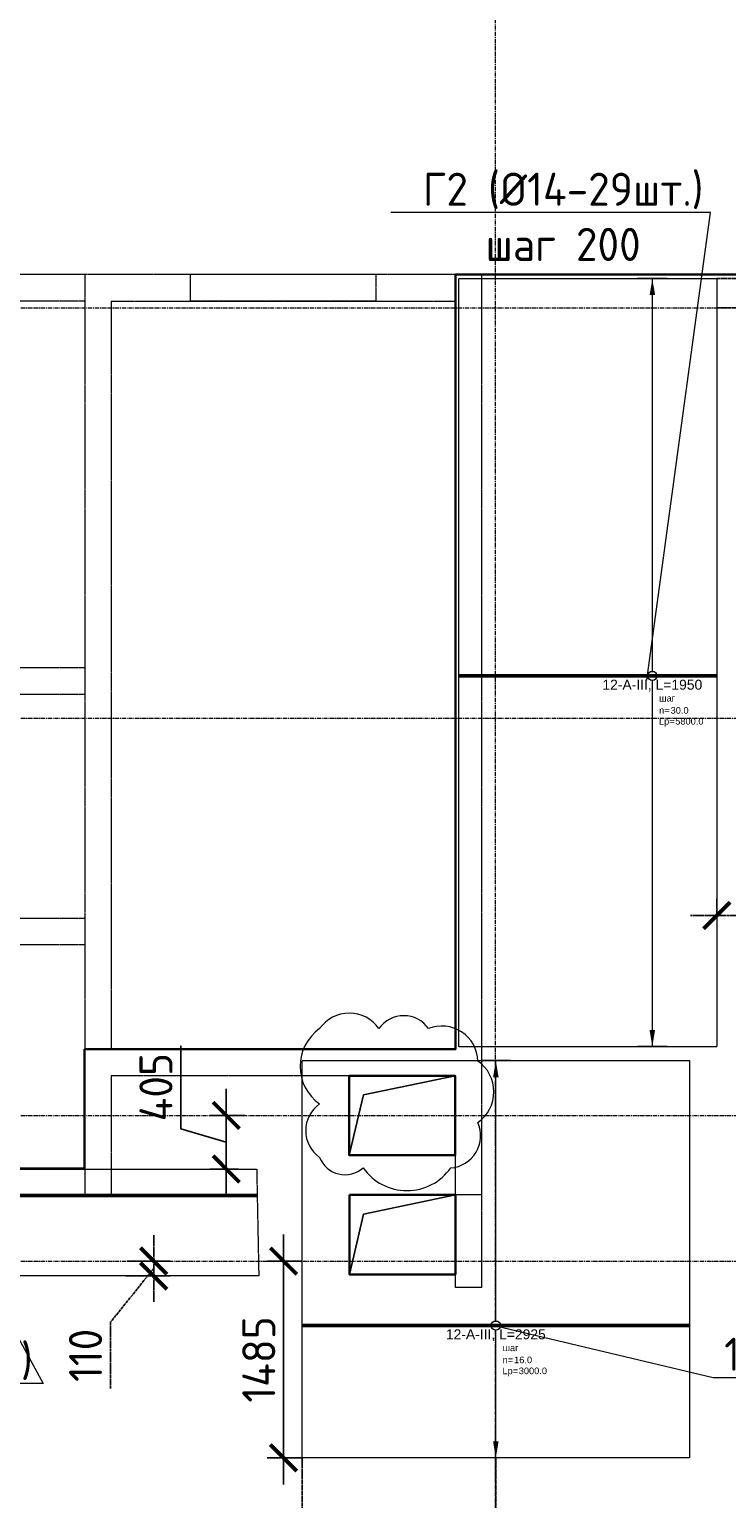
# Model space of a CAD drawing. Header units: millimetres. Extents: x -5898314 to 1055204, y -720802 to 1562611.
# Tile 298 of 362: x 26923 to 32190, y -37598 to -26502. Entities that reach past the tile are written whole.
import ezdxf
from ezdxf import colors
from ezdxf.entities.mleader import LeaderData, LeaderLine
from ezdxf.enums import TextEntityAlignment as Align
from ezdxf.math import Vec2, Vec3

# ---------------------------------------------------------------- set-up
doc = ezdxf.new("R2010")
doc.units = ezdxf.units.MM
doc.set_wipeout_variables(frame=1)
for name, pattern in [('01 Штриховая _4 мм_', [6, 3.5, -2.5]), ('______5', [1100, 800, -100, 100, -100]), ('CENTER2', [28.575, 19.05, -3.175, 3.175, -3.175]), ('DASHED', [7, 5, -2, 0]), ('GOST2.303 4', [7, 5, -2, 0]), ('осевая', [50.8, 31.75, -6.35, 6.35, -6.35])]:
    doc.linetypes.add(name, pattern=pattern)
for name, color, linetype, lineweight in [('907Сл Осевые', 1, 'Continuous', 0), ('_0.5', 94, 'Continuous', 50), ('RAZMER', 100, 'Continuous', 15), ('Standard', 7, 'Continuous', 25), ('АрмСтер', 2, 'Continuous', 50), ('контур распр. стерхней', 2, 'GOST2.303 4', 20), ('Осевая', 10, 'CENTER2', 20), ('Оси', 40, '______5', 18), ('Перекрытие ж_бетон', 1, 'Continuous', 30), ('подоснова', 151, 'Continuous', 5), ('РАЗМЕРЫ', 1, 'Continuous', 9), ('СТЕНЫ', 3, 'Continuous', 30), ('Узлы', 7, 'Continuous', 0)]:
    doc.layers.add(name, color=color, linetype=linetype, lineweight=lineweight)
doc.layers.add('АрмСтер_атрибуты', color=2, linetype='Continuous', lineweight=0, plot=False)
doc.styles.add('GOST-2.304_Type-B', font='GOST_Common.ttf')
doc.styles.get("Standard").update_dxf_attribs({"font": 'arial.ttf'})
doc.styles.add('Аннотативный', font='arial.ttf')
doc.dimstyles.new('СПДС', dxfattribs={"dimscale": 100, "dimtxt": 2.5, "dimasz": 2, "dimexe": 1.25, "dimexo": 0, "dimtad": 1, "dimdec": 0, "dimrnd": 5, "dimtxsty": 'GOST-2.304_Type-B', "dimblk": 'ARCHTICK', "dimcen": 2.5, "dimdle": 2, "dimclrd": 1, "dimclre": 1, "dimclrt": 1, "dimadec": 0, "dimazin": 2, "dimtfac": 0.75, "dimtdec": 0, "dimtmove": 1, "dimatfit": 3, "dimfxl": 1, "dimtfillclr": 256, "dimtolj": 1, "dimarcsym": 1})

# ---------------------------------------------------------------- blocks, each defined once
blk = doc.blocks.new('подложка стн 1-го этажа')
at = {"layer": 'СТЕНЫ', "color": 252, "linetype": 'DASHED', "lineweight": 0, "ltscale": 0.5, "true_color": 0x939598, "transparency": 33554687}
for p, q in [((32044, 26362, -200), (32044, 19412, -200)), ((32044, 26362, -200), (32044, 26362, -200)), ((32044, 26362, -200), (32044, 19412, -200)), ((32044, 26362, -200), (32044, 26362, -200)), ((34844, 26362, -200), (34844, 20512, -200)), ((34844, 26362, -200), (34844, 26362, -200)), ((34844, 26362, -200), (34844, 20512, -200)), ((34844, 26362, -200), (34844, 26362, -200)), ((32044, 26162, -200), (30274, 26162, -200)), ((32044, 26162, -200), (30274, 26162, -200)), ((32044, 26162, -200), (32044, 26162, -200)), ((32044, 26162, -200), (32044, 26162, -200)), ((32244, 26162, -200), (34844, 26162, -200)), ((32244, 26162, -200), (32244, 26162, -200)), ((32244, 26162, -200), (32244, 20512, -200)), ((32244, 26162, -200), (34844, 26162, -200)), ((32244, 26162, -200), (32244, 26162, -200)), ((32244, 26162, -200), (32244, 20512, -200)), ((34844, 26162, -200), (34844, 26162, -200)), ((34844, 26162, -200), (34844, 26162, -200)), ((35044, 19412, -200), (35044, 26112, -200)), ((35044, 18712, -200), (35044, 26112, -200)), ((32044, 23392, -200), (30274, 23392, -200)), ((32044, 23392, -200), (30274, 23392, -200)), ((32044, 23392, -200), (32044, 23392, -200)), ((32044, 23392, -200), (32044, 23392, -200)), ((32044, 23192, -200), (30274, 23192, -200)), ((32044, 23192, -200), (30274, 23192, -200)), ((32044, 23192, -200), (32044, 23192, -200)), ((32044, 23192, -200), (32044, 23192, -200)), ((30274, 21502, -200), (32044, 21502, -200)), ((30274, 21502, -200), (32044, 21502, -200)), ((32044, 21502, -200), (32044, 21502, -200)), ((32044, 21502, -200), (32044, 21502, -200)), ((30274, 21302, -200), (32044, 21302, -200)), ((30274, 21302, -200), (32044, 21302, -200)), ((32044, 21302, -200), (32044, 21302, -200)), ((32044, 21302, -200), (32044, 21302, -200)), ((34844, 20512, -200), (32244, 20512, -200)), ((32244, 20512, -200), (32244, 20512, -200)), ((34844, 20512, -200), (32244, 20512, -200)), ((32244, 20512, -200), (32244, 20512, -200)), ((34844, 20512, -200), (34844, 20512, -200)), ((34844, 20512, -200), (34844, 20512, -200)), ((32244, 20312, -200), (32244, 20312, -200)), ((34844, 20312, -200), (32244, 20312, -200)), ((32244, 20312, -200), (32244, 19412, -200)), ((32244, 20312, -200), (32244, 20312, -200)), ((34844, 20312, -200), (32244, 20312, -200)), ((32244, 20312, -200), (32244, 19412, -200)), ((34744, 20312, -200), (34744, 20312, -200)), ((34744, 20312, -200), (34744, 20312, -200)), ((34844, 19412, -200), (34844, 20312, -200)), ((34844, 18712, -200), (34844, 20312, -200)), ((32044, 19612, -200), (30274, 19612, -200)), ((32044, 19612, -200), (30274, 19612, -200)), ((32044, 19612, -200), (32044, 19612, -200)), ((32044, 19612, -200), (32044, 19612, -200)), ((30074, 19412, -200), (32244, 19412, -200)), ((30074, 19412, -200), (32244, 19412, -200)), ((32044, 19412, -200), (32044, 19412, -200)), ((32044, 19412, -200), (32044, 19412, -200)), ((32244, 19412, -200), (32244, 19412, -200)), ((32244, 19412, -200), (32244, 19412, -200)), ((35044, 19412, -200), (34844, 19412, -200)), ((35044, 19412, -200), (35044, 19412, -200)), ((35044, 18712, -200), (34844, 18712, -200)), ((35044, 18712, -200), (35044, 18712, -200))]:
    blk.add_line(p, q, dxfattribs=at)
at = {"layer": 'СТЕНЫ', "color": 252, "linetype": 'DASHED', "lineweight": 0, "ltscale": 0.5, "true_color": 0x939598, "transparency": 33554687, "elevation": -200}
blk.add_lwpolyline([(35044, 26112), (35044, 26362), (27694, 26362), (27694, 26112)], dxfattribs=at)
blk.add_lwpolyline([(35044, 26112), (35044, 26362), (27694, 26362), (27694, 26112)], dxfattribs=at)
at = {"layer": 'СТЕНЫ', "color": 252, "linetype": 'DASHED', "lineweight": 0, "ltscale": 0.5, "true_color": 0x939598, "transparency": 33554687, "elevation": -560}
blk.add_lwpolyline([(32844, 26365), (34244, 26365), (34244, 26162), (32844, 26162)], close=True, dxfattribs=at)
blk.add_lwpolyline([(32844, 26365), (34244, 26365), (34244, 26162), (32844, 26162)], close=True, dxfattribs=at)
blk = doc.blocks.new('оси блок 2')
at = {"layer": 'Оси', "color": 16, "linetype": 'осевая', "lineweight": 0, "transparency": 33554687}
for p, q in [((-58604.7, -322543), (-58604.7, -347914.1)), ((-89822.3, -326301.3), (-37238.5, -326301.3)), ((-89822.3, -329401.3), (-37238.5, -329401.3)), ((-89822.3, -332401.3), (-37238.5, -332401.3)), ((-89822.3, -333501.3), (-37238.5, -333501.3))]:
    blk.add_line(p, q, dxfattribs=at)
blk = doc.blocks.new('_None')
blk = doc.blocks.new('*U1298')
at = {"layer": 'РАЗМЕРЫ'}
for p, q in [((112, 3000), (-112, 3000)), ((112, -2800), (-112, -2800))]:
    blk.add_line(p, q, dxfattribs=at)
at = {"layer": 'РАЗМЕРЫ', "ltscale": 15}
blk.add_line((0, -2800), (0, 3000), dxfattribs=at)
at = {"layer": 'РАЗМЕРЫ'}
for points in [[(0, 3000), (21, 2875), (-21, 2875)], [(0, -2800), (21, -2675), (-21, -2675)]]:
    blk.add_solid(points, dxfattribs=at)
at = {"layer": 'АрмСтер_атрибуты', "color": 215, "ltscale": 15, "style": 'Аннотативный'}
for s, p in [('шаг', (51, -194)), ('Lр=', (50, -368)), ('n=', (51, -285))]:
    blk.add_text(s, height=50, dxfattribs=at).set_placement(p)
at = {"layer": 'АрмСтер_атрибуты', "flags": 9}
for tag, p in [('МАССА', (-1034, 1790)), ('ОБОЗНАЧЕНИЕ', (-1034, 1676))]:
    blk.add_attdef(tag, p, '', height=75, dxfattribs=at)
at = {"layer": 'АрмСтер_атрибуты', "style": 'Аннотативный', "flags": 8}
blk.add_attdef('ПОЗ', (110, 30), '', height=75, dxfattribs=at)
at = {"layer": 'АрмСтер_атрибуты', "color": 215, "style": 'Аннотативный'}
for tag, p, flags in [('ШАГ', (191, -194), 10), ('КОЛ', (138, -285), 8), ('ШИРИНА', (173, -368), 8)]:
    blk.add_attdef(tag, p, '', height=50, dxfattribs=dict(at, flags=flags))
at = {"linetype": 'Continuous', "lineweight": 0}
blk.add_wipeout([(35, 0), (28, 21), (11, 33), (-11, 33), (-28, 21), (-35, 0), (-28, -21), (-11, -33), (11, -33), (28, -21)], dxfattribs=at)
at = {"color": 0, "linetype": 'ByBlock', "lineweight": -2, "ltscale": 100}
blk.add_line((-1463, 0), (487, 0), dxfattribs=at)
at = {"layer": 'РАЗМЕРЫ'}
blk.add_circle((0, 0), 35, dxfattribs=at)
at = {"layer": 'АрмСтер_атрибуты', "style": 'Аннотативный', "flags": 8}
blk.add_attdef('НАИМЕНОВАНИЕ', text='', height=75, dxfattribs=at).set_placement((0, -29), align=Align.TOP_CENTER)
blk = doc.blocks.new('*U1306')
at = {"layer": 'РАЗМЕРЫ'}
for p, q in [((112, 200), (-112, 200)), ((112, -600), (-112, -600))]:
    blk.add_line(p, q, dxfattribs=at)
at = {"layer": 'РАЗМЕРЫ', "ltscale": 15}
blk.add_line((0, -600), (0, 200), dxfattribs=at)
at = {"layer": 'РАЗМЕРЫ'}
for points in [[(0, 200), (21, 75), (-21, 75)], [(0, -600), (21, -475), (-21, -475)]]:
    blk.add_solid(points, dxfattribs=at)
at = {"layer": 'АрмСтер_атрибуты', "color": 215, "ltscale": 15, "style": 'Аннотативный'}
for s, p in [('шаг', (51, -194)), ('Lр=', (50, -368)), ('n=', (51, -285))]:
    blk.add_text(s, height=50, dxfattribs=at).set_placement(p)
at = {"layer": 'АрмСтер_атрибуты', "style": 'Аннотативный', "flags": 8}
blk.add_attdef('ПОЗ', (110, 30), '', height=75, dxfattribs=at)
at = {"layer": 'АрмСтер_атрибуты', "color": 215, "style": 'Аннотативный'}
for tag, p, flags in [('ШАГ', (191, -194), 10), ('КОЛ', (138, -285), 8), ('ШИРИНА', (173, -368), 8)]:
    blk.add_attdef(tag, p, '', height=50, dxfattribs=dict(at, flags=flags))
at = {"layer": 'АрмСтер_атрибуты', "flags": 9}
for tag, p in [('МАССА', (-1034, -1010)), ('ОБОЗНАЧЕНИЕ', (-1034, -1124))]:
    blk.add_attdef(tag, p, '', height=75, dxfattribs=at)
at = {"linetype": 'Continuous', "lineweight": 0}
blk.add_wipeout([(35, 0), (28, 21), (11, 33), (-11, 33), (-28, 21), (-35, 0), (-28, -21), (-11, -33), (11, -33), (28, -21)], dxfattribs=at)
at = {"color": 0, "linetype": 'ByBlock', "lineweight": -2, "ltscale": 100}
blk.add_line((-1463, 0), (2437, 0), dxfattribs=at)
at = {"layer": 'РАЗМЕРЫ'}
blk.add_circle((0, 0), 35, dxfattribs=at)
at = {"layer": 'АрмСтер_атрибуты', "style": 'Аннотативный', "flags": 8}
blk.add_attdef('НАИМЕНОВАНИЕ', text='', height=75, dxfattribs=at).set_placement((0, -29), align=Align.TOP_CENTER)
blk = doc.blocks.new('*U1307')
at = {"layer": 'РАЗМЕРЫ'}
for p, q in [((112, 2000), (-112, 2000)), ((112, -1000), (-112, -1000))]:
    blk.add_line(p, q, dxfattribs=at)
at = {"layer": 'РАЗМЕРЫ', "ltscale": 15}
blk.add_line((0, -1000), (0, 2000), dxfattribs=at)
at = {"layer": 'РАЗМЕРЫ'}
for points in [[(0, 2000), (21, 1875), (-21, 1875)], [(0, -1000), (21, -875), (-21, -875)]]:
    blk.add_solid(points, dxfattribs=at)
at = {"layer": 'АрмСтер_атрибуты', "color": 215, "ltscale": 15, "style": 'Аннотативный'}
for s, p in [('шаг', (51, -194)), ('Lр=', (50, -368)), ('n=', (51, -285))]:
    blk.add_text(s, height=50, dxfattribs=at).set_placement(p)
at = {"layer": 'АрмСтер_атрибуты', "style": 'Аннотативный', "flags": 8}
blk.add_attdef('ПОЗ', (110, 30), '', height=75, dxfattribs=at)
at = {"layer": 'АрмСтер_атрибуты', "color": 215, "style": 'Аннотативный'}
for tag, p, flags in [('ШАГ', (191, -194), 10), ('КОЛ', (138, -285), 8), ('ШИРИНА', (173, -368), 8)]:
    blk.add_attdef(tag, p, '', height=50, dxfattribs=dict(at, flags=flags))
at = {"layer": 'АрмСтер_атрибуты', "flags": 9}
for tag, p in [('МАССА', (-1034, -410)), ('ОБОЗНАЧЕНИЕ', (-1034, -524))]:
    blk.add_attdef(tag, p, '', height=75, dxfattribs=at)
at = {"linetype": 'Continuous', "lineweight": 0}
blk.add_wipeout([(35, 0), (28, 21), (11, 33), (-11, 33), (-28, 21), (-35, 0), (-28, -21), (-11, -33), (11, -33), (28, -21)], dxfattribs=at)
at = {"color": 0, "linetype": 'ByBlock', "lineweight": -2, "ltscale": 100}
blk.add_line((-1463, 0), (1462, 0), dxfattribs=at)
at = {"layer": 'РАЗМЕРЫ'}
blk.add_circle((0, 0), 35, dxfattribs=at)
at = {"layer": 'АрмСтер_атрибуты', "style": 'Аннотативный', "flags": 8}
blk.add_attdef('НАИМЕНОВАНИЕ', text='', height=75, dxfattribs=at).set_placement((0, -29), align=Align.TOP_CENTER)
blk = doc.blocks.new('_ArchTick')
at = {"color": 0, "linetype": 'ByBlock', "const_width": 0.15}
blk.add_lwpolyline([(-0.5, -0.5), (0.5, 0.5)], dxfattribs=at)
blk = doc.blocks.new('*D1385')
at = {"layer": '907Сл Осевые', "color": 1, "lineweight": -2, "transparency": 16777216}
for p, q in [((28066, -34804), (28066, -34179)), ((28410, -34504), (28410, -35309)), ((28552, -34704), (28285, -34704)), ((28410, -34907), (28066, -34804)), ((28502, -35109), (28285, -35109))]:
    blk.add_line(p, q, dxfattribs=at)
at = {"layer": 'DEFPOINTS', "color": 0, "lineweight": 0, "transparency": 16777216}
for p in [(28552, -34704, 200), (28410, -35109), (28502, -35109)]:
    blk.add_point(p, dxfattribs=at)
at = {"layer": '907Сл Осевые', "color": 1, "lineweight": -2, "transparency": 16777216, "xscale": 200, "yscale": 200, "zscale": 200}
for p, rotation in [((28410, -34704), 90), ((28410, -35109), 270)]:
    blk.add_blockref('_ArchTick', p, dxfattribs=dict(at, rotation=rotation))
at = {"layer": '907Сл Осевые', "color": 1, "lineweight": 0, "transparency": 16777216, "insert": (27879, -34491), "char_height": 250, "attachment_point": 5, "rotation": 90, "style": 'GOST-2.304_Type-B'}
blk.add_mtext('\\A1;405', dxfattribs=at)
blk = doc.blocks.new('*D1368')
at = {"layer": '907Сл Осевые', "color": 1, "lineweight": -2, "transparency": 16777216}
for p, q in [((28843, -35604), (28843, -37490)), ((28984, -35804), (28718, -35804)), ((28984, -37290), (28718, -37290))]:
    blk.add_line(p, q, dxfattribs=at)
at = {"layer": 'DEFPOINTS', "color": 0, "lineweight": 0, "transparency": 16777216}
for p in [(28984, -35804, 200), (28843, -37290), (28984, -37290)]:
    blk.add_point(p, dxfattribs=at)
at = {"layer": '907Сл Осевые', "color": 1, "lineweight": -2, "transparency": 16777216, "xscale": 200, "yscale": 200, "zscale": 200}
for p, rotation in [((28843, -35804), 90), ((28843, -37290), 270)]:
    blk.add_blockref('_ArchTick', p, dxfattribs=dict(at, rotation=rotation))
at = {"layer": '907Сл Осевые', "color": 1, "lineweight": 0, "transparency": 16777216, "insert": (28656, -36547), "char_height": 250, "attachment_point": 5, "rotation": 90, "style": 'GOST-2.304_Type-B'}
blk.add_mtext('\\A1;1485', dxfattribs=at)
blk = doc.blocks.new('*D1433')
at = {"layer": 'DEFPOINTS', "color": 0, "lineweight": 0, "transparency": 16777216}
for p in [(27662, -35804), (27654, -35916), (27862, -35916)]:
    blk.add_point(p, dxfattribs=at)
at = {"layer": 'Осевая', "color": 1, "lineweight": -2, "transparency": 16777216}
for p, q in [((27862, -35804), (27862, -35604)), ((27662, -35804), (27987, -35804)), ((27862, -35804), (27862, -35916)), ((27862, -35804), (27862, -35916)), ((27862, -35860), (27535, -36266)), ((27654, -35916), (27987, -35916)), ((27862, -35916), (27862, -36116)), ((27535, -36266), (27535, -36766))]:
    blk.add_line(p, q, dxfattribs=at)
at = {"layer": 'Осевая', "color": 1, "lineweight": -2, "transparency": 16777216, "xscale": 200, "yscale": 200, "zscale": 200}
for p, rotation in [((27862, -35804), 270), ((27862, -35916), 90)]:
    blk.add_blockref('_ArchTick', p, dxfattribs=dict(at, rotation=rotation))
at = {"layer": 'Осевая', "color": 1, "lineweight": 0, "transparency": 16777216, "insert": (27347, -36516), "char_height": 250, "attachment_point": 5, "rotation": 90, "style": 'GOST-2.304_Type-B'}
blk.add_mtext('\\A1;110', dxfattribs=at)
blk = doc.blocks.new('*D1348')
at = {"layer": 'DEFPOINTS', "color": 0, "lineweight": 0, "transparency": 16777216}
for p in [(28984, -37290), (30446, -37290), (28984, -38230)]:
    blk.add_point(p, dxfattribs=at)
at = {"layer": 'Осевая', "color": 1, "lineweight": -2, "transparency": 16777216}
for p, q in [((28984, -37290), (28984, -38355)), ((30446, -37290), (30446, -38355)), ((30646, -38230), (28784, -38230))]:
    blk.add_line(p, q, dxfattribs=at)
at = {"layer": 'Осевая', "color": 1, "lineweight": -2, "transparency": 16777216, "xscale": 200, "yscale": 200, "zscale": 200, "rotation": 180}
blk.add_blockref('_ArchTick', (28984, -38230), dxfattribs=at)
at = {"layer": 'Осевая', "color": 1, "lineweight": -2, "transparency": 16777216, "xscale": 200, "yscale": 200, "zscale": 200}
blk.add_blockref('_ArchTick', (30446, -38230), dxfattribs=at)
at = {"layer": 'Осевая', "color": 1, "lineweight": 0, "transparency": 16777216, "insert": (29715, -38042), "char_height": 250, "attachment_point": 5, "style": 'GOST-2.304_Type-B'}
blk.add_mtext('\\A1;1465', dxfattribs=at)
blk = doc.blocks.new('*D1435')
at = {"layer": 'DEFPOINTS', "color": 0, "lineweight": 0, "transparency": 16777216}
for p in [(32116, -28384), (32370, -28384), (32116, -28604)]:
    blk.add_point(p, dxfattribs=at)
at = {"layer": 'Осевая', "color": 1, "lineweight": -2, "transparency": 16777216}
for p, q in [((32964, -28316), (32964, -27716)), ((32370, -28804), (32370, -28184)), ((32116, -28384), (32495, -28384)), ((32370, -28494), (32964, -28316)), ((32116, -28604), (32495, -28604))]:
    blk.add_line(p, q, dxfattribs=at)
at = {"layer": 'Осевая', "color": 1, "lineweight": -2, "transparency": 16777216, "xscale": 200, "yscale": 200, "zscale": 200}
for p, rotation in [((32370, -28384), 90), ((32370, -28604), 270)]:
    blk.add_blockref('_ArchTick', p, dxfattribs=dict(at, rotation=rotation))
at = {"layer": 'Осевая', "color": 1, "lineweight": 0, "transparency": 16777216, "insert": (32777, -28016), "char_height": 250, "attachment_point": 5, "rotation": 90, "style": 'GOST-2.304_Type-B'}
blk.add_mtext('\\A1;220', dxfattribs=at)
blk = doc.blocks.new('*D1436')
at = {"layer": 'DEFPOINTS', "color": 0, "lineweight": 0, "transparency": 16777216}
for p in [(32116, -33194), (32116, -33202), (34841, -33202)]:
    blk.add_point(p, dxfattribs=at)
at = {"layer": 'Осевая', "color": 1, "lineweight": -2, "transparency": 16777216}
for p, q in [((32116, -33202), (32116, -33069)), ((34841, -33202), (34841, -33069)), ((35041, -33194), (31916, -33194))]:
    blk.add_line(p, q, dxfattribs=at)
at = {"layer": 'Осевая', "color": 1, "lineweight": -2, "transparency": 16777216, "xscale": 200, "yscale": 200, "zscale": 200, "rotation": 180}
blk.add_blockref('_ArchTick', (32116, -33194), dxfattribs=at)
at = {"layer": 'Осевая', "color": 1, "lineweight": -2, "transparency": 16777216, "xscale": 200, "yscale": 200, "zscale": 200}
blk.add_blockref('_ArchTick', (34841, -33194), dxfattribs=at)
at = {"layer": 'Осевая', "color": 1, "lineweight": 0, "transparency": 16777216, "insert": (33478, -33007), "char_height": 250, "attachment_point": 5, "style": 'GOST-2.304_Type-B'}
blk.add_mtext('\\A1;2725', dxfattribs=at)

msp = doc.modelspace()

# ---------------------------------------------------------------- linework, layer by layer
at = {"layer": 'RAZMER'}
for p, q in [((30140.55, -32655.09, 720), (30140.55, -32955.09, 720)), ((30140.55, -32655.09, 920), (30140.55, -32955.09, 920))]:
    msp.add_line(p, q, dxfattribs=at)
at = {"layer": 'Standard', "color": 7, "linetype": 'Continuous', "lineweight": 25, "transparency": 33554687}
msp.add_lwpolyline([(29340.87, -35904.74), (29447.93, -35449.23), (30140.53, -35304.74)], dxfattribs=at)
at = {"layer": 'контур распр. стерхней', "linetype": '01 Штриховая _4 мм_'}
for points in [[(32115.96, -34186.06), (30165.96, -34186.06), (30165.97, -28384.26), (32115.97, -28384.26)], [(31908.83, -37290.18), (28983.82, -37290.18), (28983.83, -34288.21), (31908.83, -34288.21)], [(28655.65, -35915.74), (24739.86, -35915.74), (24739.87, -35109.36), (28639.87, -35109.36)]]:
    msp.add_lwpolyline(points, close=True, dxfattribs=at)
at = {"layer": 'Перекрытие ж_бетон'}
for points in [[(27340.53, -35104.44), (23190.67, -35104.44), (23190.67, -28354.44)], [(35288.18, -28354.44), (30140.53, -28354.44)], [(30340.67, -28354.44), (30140.53, -28354.44)]]:
    msp.add_lwpolyline(points, dxfattribs=at)
at = {"layer": 'Перекрытие ж_бетон', "elevation": 360}
msp.add_lwpolyline([(30140.53, -28354.44), (30140.53, -34204.44), (27340.53, -34204.44), (27340.53, -35104.44)], dxfattribs=at)
at = {"layer": 'Перекрытие ж_бетон'}
msp.add_lwpolyline([(29340.87, -35304.74), (30140.53, -35304.74), (30140.53, -35904.74), (29340.87, -35904.74), (29340.87, -35304.74)], close=True, dxfattribs=at)

# ---------------------------------------------------------------- block references
msp.add_blockref('подложка стн 1-го этажа', (-4703.26, -54716.23, 560), dxfattribs=at)
at = {"layer": 'подоснова', "color": 6, "ltscale": 0.3}
msp.add_blockref('оси блок 2', (89045.38, 297696.88), dxfattribs=at)

# ---------------------------------------------------------------- leaders
at = {"layer": 'подоснова', "color": 2, "lineweight": 0, "ltscale": 0.3}
ml = msp.add_multileader_mtext('Standard', dxfattribs=at)
ml.set_content('Г2 (%%C14-29шт.)\\Pшаг 200', color=2, style='GOST-2.304_Type-B')
ml.set_leader_properties(color=256, linetype='ByLayer', lineweight=15)
ml.set_arrow_properties(name='NONE')
ml.build(insert=Vec2(0, 0))
ml.multileader.update_dxf_attribs({"text_left_attachment_type": 6, "text_right_attachment_type": 6, "dogleg_length": 0.1, "arrow_head_size": 18})
ctx = ml.context
ctx.base_point, ctx.char_height, ctx.arrow_head_size, ctx.landing_gap_size, ctx.plane_origin = Vec3(29841.97, -27884.33), 250, 18, 20, Vec3(21235.27, -23152.78)
ctx.left_attachment, ctx.right_attachment, ctx.text_align_type = 6, 6, 1
notes = []
notes.append((ctx, [(1, (1, 1, 0), (32067.68, -27884.33), (-1, 0), 0.1, [(0, [(31585.83, -31417.87)], 0, [])])]))
ctx.mtext.insert, ctx.mtext.alignment, ctx.mtext.flow_direction = Vec3(30954.77, -27584.33), 2, 5
at = {"layer": 'подоснова', "color": 5, "lineweight": 0, "ltscale": 0.3}
ml = msp.add_multileader_mtext('Standard', dxfattribs=at)
ml.set_content('11*(%%C16-31шт.)\\Pшаг 100', color=5, style='GOST-2.304_Type-B')
ml.set_leader_properties(color=256, linetype='ByLayer', lineweight=15)
ml.set_arrow_properties(name='NONE')
ml.build(insert=Vec2(0, 0))
ml.multileader.update_dxf_attribs({"text_left_attachment_type": 6, "text_right_attachment_type": 6, "dogleg_length": 0.1, "arrow_head_size": 18})
ctx = ml.context
ctx.base_point, ctx.char_height, ctx.arrow_head_size, ctx.landing_gap_size, ctx.plane_origin = Vec3(32088.21, -36682.82, 180), 250, 18, 20, Vec3(22478.2, -31951.27, 180)
ctx.left_attachment, ctx.right_attachment, ctx.text_align_type = 6, 6, 1
notes.append((ctx, [(0, (1, 1, 0), (32088.11, -36682.82, 180), (1, 0), 0.1, [(0, [(30445.92, -36293.09, 180)], 0, [])])]))
ctx.mtext.insert, ctx.mtext.alignment, ctx.mtext.flow_direction = Vec3(33156.32, -36382.82, 180), 2, 5
at = {"layer": 'Узлы', "color": 80, "linetype": 'Continuous', "lineweight": 0}
ml = msp.add_multileader_mtext('Standard', dxfattribs=at)
ml.set_content('2(%%C10-5шт.)\\Pшаг 200', color=80, style='GOST-2.304_Type-B')
ml.set_leader_properties(color=256, linetype='ByLayer', lineweight=15)
ml.set_arrow_properties(name='NONE')
ml.build(insert=Vec2(0, 0))
ml.multileader.update_dxf_attribs({"text_left_attachment_type": 6, "text_right_attachment_type": 6, "dogleg_length": 0.1, "arrow_head_size": 18})
ctx = ml.context
ctx.base_point, ctx.char_height, ctx.arrow_head_size, ctx.landing_gap_size, ctx.plane_origin = Vec3(25261.93, -36728.12, 43150), 250, 18, 20, Vec3(17847.12, -31418.79, 43150)
ctx.left_attachment, ctx.right_attachment, ctx.text_align_type = 6, 6, 1
notes.append((ctx, [(1, (1, 1, 0), (27027.03, -36728.12, 43150), (-1, 0), 0.1, [(0, [(26252.82, -35309.36, 43150)], 0, [])])]))
ctx.mtext.insert, ctx.mtext.alignment, ctx.mtext.flow_direction = Vec3(26144.43, -36428.12, 43150), 2, 5
for ctx, leaders in notes:
    for number, flags, end, landing, length, lines in leaders:
        leader = LeaderData()
        leader.index, (leader.has_last_leader_line, leader.has_dogleg_vector, leader.attachment_direction) = number, flags
        leader.last_leader_point, leader.dogleg_vector, leader.dogleg_length = Vec3(end), Vec3(landing), length
        for number, points, colour, breaks in lines:
            line = LeaderLine()
            line.index, line.vertices, line.color, line.breaks = number, Vec3.list(points), colors.encode_raw_color(colour), breaks
            leader.lines.append(line)
        ctx.leaders.append(leader)

# ---------------------------------------------------------------- next in the draw order: block references
at = {"layer": 'АрмСтер', "ltscale": 15}
ref = msp.add_blockref('*U1298', (31628.47, -31384.26), dxfattribs=at)
ref.add_attrib('НАИМЕНОВАНИЕ', '12-A-III, L=1950', dxfattribs={"layer": 'АрмСтер_атрибуты', "height": 75, "style": 'Аннотативный', "flags": 8}).set_placement((31628.47, -31413.6), align=Align.TOP_CENTER)
ref.add_attrib('КОЛ', '30.0', (31766.52, -31669.39), dxfattribs={"layer": 'АрмСтер_атрибуты', "color": 215, "height": 50, "style": 'Аннотативный', "flags": 8})
ref.add_attrib('ШИРИНА', '5800.0', (31801.35, -31752.06), dxfattribs={"layer": 'АрмСтер_атрибуты', "color": 215, "height": 50, "style": 'Аннотативный', "flags": 8})
ref = msp.add_blockref('*U1307', (30446.33, -36290.18), dxfattribs=at)
ref.add_attrib('НАИМЕНОВАНИЕ', '12-A-III, L=2925', dxfattribs={"layer": 'АрмСтер_атрибуты', "height": 75, "style": 'Аннотативный', "flags": 8}).set_placement((30446.33, -36319.52), align=Align.TOP_CENTER)
ref.add_attrib('КОЛ', '16.0', (30584.38, -36575.3), dxfattribs={"layer": 'АрмСтер_атрибуты', "color": 215, "height": 50, "style": 'Аннотативный', "flags": 8})
ref.add_attrib('ШИРИНА', '3000.0', (30619.22, -36657.98), dxfattribs={"layer": 'АрмСтер_атрибуты', "color": 215, "height": 50, "style": 'Аннотативный', "flags": 8})
ref = msp.add_blockref('*U1306', (26202.37, -35309.36), dxfattribs=at)
ref.add_attrib('НАИМЕНОВАНИЕ', '12-A-III, L=3900', dxfattribs={"layer": 'АрмСтер_атрибуты', "height": 75, "style": 'Аннотативный', "flags": 8}).set_placement((26202.37, -35338.7), align=Align.TOP_CENTER)
ref.add_attrib('КОЛ', '5.0', (26340.42, -35594.49), dxfattribs={"layer": 'АрмСтер_атрибуты', "color": 215, "height": 50, "style": 'Аннотативный', "flags": 8})
ref.add_attrib('ШИРИНА', '800.0', (26375.25, -35677.16), dxfattribs={"layer": 'АрмСтер_атрибуты', "color": 215, "height": 50, "style": 'Аннотативный', "flags": 8})

# ---------------------------------------------------------------- next in the draw order: linework, layer by layer
at = {"layer": '_0.5', "color": 240, "lineweight": 0, "true_color": 0xed1f24}
for p, q in [((30140.73, -34099.75), (30140.73, -34205.31)), ((30140.73, -34205.31), (30030.47, -34205.31))]:
    msp.add_line(p, q, dxfattribs=at)
msp.add_lwpolyline([(29115.2, -34048.31, 0.52056705), (29115.2, -34617, 0.52056705), (29115.2, -35020.96, 0.52056705), (29444.77, -35100.01, 0.52056705), (30105.33, -35100.01, 0.52056705), (30310.86, -34757.23, 0.52056705), (30310.86, -34293.17, 0.52056705), (29938.11, -34048.31, 0.52056705), (29563.75, -34048.31, 0.52056705)], format="xyb", close=True, dxfattribs=at)
at = {"layer": 'Standard', "color": 7, "linetype": 'Continuous', "lineweight": 25, "transparency": 33554687, "elevation": 200}
msp.add_lwpolyline([(29339.47, -35005.17), (29446.53, -34549.66), (30139.13, -34405.17)], dxfattribs=at)
at = {"layer": 'Перекрытие ж_бетон', "elevation": 200}
msp.add_lwpolyline([(29339.47, -34405.17), (30139.13, -34405.17), (30139.13, -35005.17), (29339.47, -35005.17), (29339.47, -34405.17)], close=True, dxfattribs=at)

# ---------------------------------------------------------------- next in the draw order: dimensions: what is measured, and where the dimension line sits
at = {"layer": '907Сл Осевые', "lineweight": 0}
for base, p1, p2, picture, middle in [((28410.11, -35109.36), (28552.18, -34704.26, 200), (28501.74, -35109.36), '*D1385', (27878.86, -34741.19)), ((28843.3, -37290.18), (28983.83, -35804.26, 200), (28983.83, -37290.18), '*D1368', (28655.8, -36547.22))]:
    dim = msp.add_linear_dim(base=base, p1=p1, p2=p2, angle=90, dimstyle='СПДС', override={"dimtxt": 2.5}, dxfattribs=at)
    dim.commit()
    dim.dimension.update_dxf_attribs({"geometry": picture, "text_midpoint": middle})
at = {"layer": 'Осевая', "color": 4, "lineweight": 0}
dim = msp.add_linear_dim(base=(32370.32, -28384.26), p1=(32115.97, -28604.44), p2=(32115.97, -28384.26), angle=90, dimstyle='СПДС', override={"dimtxt": 2.5}, dxfattribs=at)
dim.commit()
dim.dimension.update_dxf_attribs({"geometry": '*D1435', "text_midpoint": (32776.57, -28253.73)})
for base, p1, p2, picture, middle in [((32115.96, -33194.5), (34840.67, -33201.52), (32115.96, -33201.51), '*D1436', (33478.31, -33007)), ((28983.8294, -38229.883), (30446.3318, -37290.1785), (28983.8294, -37290.1785), '*D1348', (29715.0806, -38042.383))]:
    dim = msp.add_linear_dim(base=base, p1=p1, p2=p2, dimstyle='СПДС', override={"dimtxt": 2.5}, dxfattribs=at)
    dim.commit()
    dim.dimension.update_dxf_attribs({"geometry": picture, "text_midpoint": middle})
dim = msp.add_linear_dim(base=(27862.28, -35915.74), p1=(27662.22, -35804.44), p2=(27653.72, -35915.74), angle=90, dimstyle='СПДС', override={"dimtxt": 2.5}, dxfattribs=at)
dim.commit()
dim.dimension.update_dxf_attribs({"geometry": '*D1433', "text_midpoint": (27534.53, -36328.96), "dimtype": 160})

doc.saveas('drawing.dxf')
